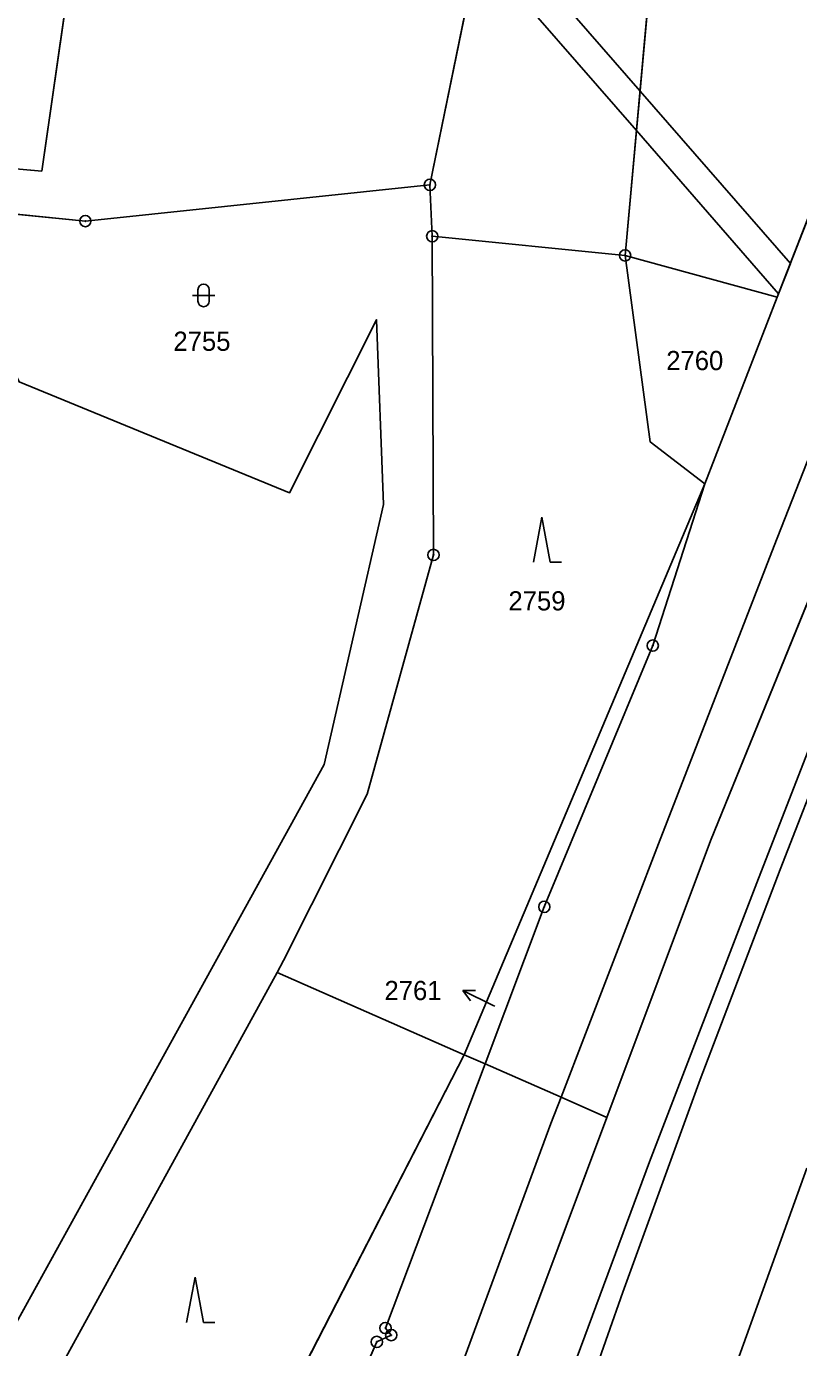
# Model space of a CAD drawing. Extents: x -689422 to -685210, y -987725 to -982160.
# Drawn here: x -686846.3 to -686777.9, y -986827.7 to -986710.7 of the extents above; entities that cross this region are included whole.
import ezdxf

# ---------------------------------------------------------------- set-up
doc = ezdxf.new("R2010")
doc.units = 0
for name, color, linetype in [('KN_Hranice_parcel', 7, 'Continuous'), ('KN_Hranice_parcel_vnitrni_kresba', 7, 'Continuous'), ('KN_Parcelni cisla', 7, 'Continuous'), ('KN_Parcelni cisla_sipky', 7, 'Continuous'), ('KN_Polygon parcely', 7, 'Continuous'), ('KN_POZEMKY_LESNI POZEMEK', 7, 'Continuous'), ('KN_POZEMKY_OSTATNI PLOCHA', 7, 'Continuous'), ('KN_POZEMKY_TTP', 7, 'Continuous'), ('KN_VYUZITI_16_ostatni plocha_silnice', 7, 'Continuous'), ('KN_VYUZITI_23_ostatni plocha_manipulacni plocha', 7, 'Continuous'), ('KN_VYUZITI_26_ostatni plocha_jina plocha', 7, 'Continuous'), ('KN_VYUZITI_27_ostatni plocha_neplodna puda', 7, 'Continuous'), ('KN_Věcná břemena k části', 7, 'Continuous'), ('KN_Značky bodu BP', 7, 'Continuous'), ('KN_Značky kultur', 7, 'Continuous')]:
    doc.layers.add(name, color=color, linetype=linetype)

msp = doc.modelspace()

# ---------------------------------------------------------------- linework, layer by layer
at = {"layer": 'KN_Hranice_parcel'}
for p, q in [((-686810.33, -986729.24), (-686810.53, -986724.69)), ((-686810.33, -986729.24), (-686793.25, -986730.94)), ((-686779.76, -986734.65), (-686793.25, -986730.94)), ((-686786.19, -986751.18), (-686779.76, -986734.65)), ((-686807.49, -986801.73), (-686786.19, -986751.18)), ((-686785.68, -986782.79), (-686794.86, -986807.28)), ((-686805.65, -986802.54), (-686800.4, -986788.63)), ((-686824.08, -986794.44), (-686823.5, -986793.38)), ((-686854.53, -986849.89), (-686824.08, -986794.44)), ((-686824.08, -986794.44), (-686807.49, -986801.73)), ((-686835.56, -986856.29), (-686807.49, -986801.73)), ((-686807.49, -986801.73), (-686805.65, -986802.54)), ((-686805.65, -986802.54), (-686814.47, -986825.93)), ((-686794.86, -986807.28), (-686809.37, -986846.02))]:
    msp.add_line(p, q, dxfattribs=at)
for points in [[(-686697.94, -986551.11), (-686704.24, -986571.75), (-686734.14, -986649.07), (-686744.92, -986676.93), (-686747.1, -986680.97), (-686748.33, -986684), (-686747.09, -986687.93), (-686785.68, -986782.79)], [(-686810.53, -986724.69), (-686794.38, -986645.75), (-686790.72, -986632.81)], [(-686793.25, -986730.94), (-686789.26, -986687.12), (-686764.64, -986639.16)], [(-686745.73, -986647.14), (-686763.71, -986693.4), (-686779.76, -986734.65)], [(-686881.44, -986720.2), (-686844.92, -986723.47), (-686834.76, -986653), (-686866.09, -986648.24)], [(-686810.53, -986724.69), (-686841.06, -986727.9), (-686887.37, -986723.3), (-686940.51, -986723.49)], [(-686823.5, -986793.38), (-686816.1, -986778.64), (-686810.22, -986757.46), (-686810.33, -986729.24)], [(-686786.19, -986751.18), (-686791.02, -986747.46), (-686793.25, -986730.94)], [(-686870.32, -986869.44), (-686870.14, -986867.05), (-686819.9, -986776.01), (-686814.65, -986752.99), (-686815.26, -986736.63), (-686822.98, -986751.98), (-686846.93, -986742.13), (-686850.59, -986734.69)], [(-686800.4, -986788.63), (-686790.79, -986765.49), (-686786.19, -986751.18)], [(-686805.65, -986802.54), (-686798.92, -986805.5), (-686794.86, -986807.28)], [(-686814.47, -986825.93), (-686813.96, -986826.56), (-686815.24, -986827.16), (-686821.42, -986841.08)]]:
    msp.add_lwpolyline(points, dxfattribs=at)
at = {"layer": 'KN_Hranice_parcel_vnitrni_kresba'}
for p, q in [((-686743.48, -986692.78), (-686779.52, -986785.32)), ((-686780.04, -986756.67), (-686769.73, -986730.31)), ((-686790.28, -986783.06), (-686780.04, -986756.67)), ((-686781.56, -986786.5), (-686771.6, -986760.79)), ((-686790.28, -986783.06), (-686798.92, -986805.5)), ((-686779.52, -986785.32), (-686786.6, -986803.92)), ((-686791.09, -986811.21), (-686781.56, -986786.5)), ((-686786.6, -986803.92), (-686793.45, -986822.76)), ((-686798.92, -986805.5), (-686799.81, -986807.81)), ((-686799.81, -986807.81), (-686809.18, -986833.16)), ((-686800.48, -986836.58), (-686791.09, -986811.21)), ((-686777.15, -986811.76), (-686794.26, -986859.43)), ((-686793.45, -986822.76), (-686806.37, -986859.59))]:
    msp.add_line(p, q, dxfattribs=at)
at = {"layer": 'KN_Parcelni cisla_sipky'}
for p, q in [((-686807.62, -986796.05), (-686806.5, -986796.04)), ((-686804.92, -986797.37), (-686807.62, -986796.05)), ((-686807.62, -986796.05), (-686806.94, -986796.94)), ((-686804.78, -986797.44), (-686804.92, -986797.37))]:
    msp.add_line(p, q, dxfattribs=at)
at = {"layer": 'KN_Polygon parcely'}
for points in [[(-686763.71, -986693.4), (-686779.76, -986734.65), (-686786.19, -986751.18), (-686790.79, -986765.49), (-686800.4, -986788.63), (-686805.65, -986802.54), (-686798.92, -986805.5), (-686794.86, -986807.28), (-686785.68, -986782.79), (-686747.09, -986687.93), (-686748.33, -986684), (-686747.1, -986680.97), (-686744.92, -986676.93), (-686734.14, -986649.07), (-686704.24, -986571.75), (-686697.94, -986551.11), (-686703.54, -986549.85), (-686710.43, -986548.3), (-686721.17, -986581.9), (-686738.37, -986628.2), (-686745.73, -986647.14)], [(-686810.53, -986724.69), (-686794.38, -986645.75), (-686790.72, -986632.81), (-686834.62, -986626.15), (-686859.86, -986622.32), (-686866.09, -986648.24), (-686834.76, -986653), (-686844.92, -986723.47), (-686881.44, -986720.2), (-686940.51, -986723.49), (-686887.37, -986723.3), (-686841.06, -986727.9)], [(-686789.26, -986687.12), (-686764.64, -986639.16), (-686788.3, -986633.45), (-686790.72, -986632.81), (-686794.38, -986645.75), (-686810.53, -986724.69), (-686810.33, -986729.24), (-686793.25, -986730.94)], [(-686745.73, -986647.14), (-686764.64, -986639.16), (-686789.26, -986687.12), (-686793.25, -986730.94), (-686779.76, -986734.65), (-686763.71, -986693.4)], [(-686881.44, -986720.2), (-686844.92, -986723.47), (-686834.76, -986653), (-686866.09, -986648.24)], [(-686807.49, -986801.73), (-686786.19, -986751.18), (-686791.02, -986747.46), (-686793.25, -986730.94), (-686810.33, -986729.24), (-686810.22, -986757.46), (-686816.1, -986778.64), (-686823.5, -986793.38), (-686824.08, -986794.44)], [(-686779.76, -986734.65), (-686793.25, -986730.94), (-686791.02, -986747.46), (-686786.19, -986751.18)], [(-686814.65, -986752.99), (-686815.26, -986736.63), (-686822.98, -986751.98), (-686846.93, -986742.13), (-686850.59, -986734.69), (-686889.25, -986800.51), (-686908.68, -986804.04), (-686940.85, -986798.99), (-686991.57, -986787.88), (-686972.46, -986799.04), (-686973.35, -986801.94), (-686906.98, -986841.7), (-686907.85, -986847.96), (-686870.32, -986869.44), (-686870.14, -986867.05), (-686819.9, -986776.01)], [(-686790.79, -986765.49), (-686786.19, -986751.18), (-686807.49, -986801.73), (-686805.65, -986802.54), (-686800.4, -986788.63)], [(-686854.53, -986849.89), (-686839.5, -986854.96), (-686835.56, -986856.29), (-686807.49, -986801.73), (-686824.08, -986794.44)], [(-686827.34, -986859.08), (-686821.42, -986841.08), (-686815.24, -986827.16), (-686813.96, -986826.56), (-686814.47, -986825.93), (-686805.65, -986802.54), (-686807.49, -986801.73), (-686835.56, -986856.29)], [(-686815.24, -986827.16), (-686821.42, -986841.08), (-686827.34, -986859.08), (-686829.67, -986866.16), (-686840.54, -986901.19), (-686850.98, -986940.37), (-686851.66, -986943.12), (-686861.43, -986982.38), (-686868.4, -987010.49), (-686871.3, -987022.21), (-686873.93, -987034.78), (-686864.62, -987034.27), (-686858.63, -987033.94), (-686838.14, -986950.08), (-686821.44, -986885.64), (-686809.37, -986846.02), (-686794.86, -986807.28), (-686798.92, -986805.5), (-686805.65, -986802.54), (-686814.47, -986825.93), (-686813.96, -986826.56)]]:
    msp.add_lwpolyline(points, close=True, dxfattribs=at)
for points in [[(-686747.09, -986687.93), (-686785.68, -986782.79), (-686794.86, -986807.28), (-686809.37, -986846.02), (-686821.44, -986885.64), (-686838.14, -986950.08), (-686858.63, -987033.94), (-686876.05, -987102.29)], [(-686854.53, -986849.89), (-686824.08, -986794.44), (-686823.5, -986793.38), (-686816.1, -986778.64), (-686810.22, -986757.46), (-686810.33, -986729.24), (-686810.53, -986724.69), (-686841.06, -986727.9), (-686887.37, -986723.3), (-686940.51, -986723.49)], [(-686936.75, -986727.61), (-686891.59, -986730.14), (-686850.59, -986734.69), (-686846.93, -986742.13), (-686822.98, -986751.98), (-686815.26, -986736.63), (-686814.65, -986752.99), (-686819.9, -986776.01), (-686870.14, -986867.05)]]:
    msp.add_lwpolyline(points, dxfattribs=at)
at = {"layer": 'KN_POZEMKY_LESNI POZEMEK'}
for p, q in [((-686810.53, -986724.69), (-686794.38, -986645.75)), ((-686789.26, -986687.12), (-686793.25, -986730.94)), ((-686810.33, -986729.24), (-686810.53, -986724.69)), ((-686793.25, -986730.94), (-686810.33, -986729.24)), ((-686810.22, -986757.46), (-686810.33, -986729.24)), ((-686810.33, -986729.24), (-686793.25, -986730.94)), ((-686793.25, -986730.94), (-686791.02, -986747.46)), ((-686791.02, -986747.46), (-686786.19, -986751.18)), ((-686786.19, -986751.18), (-686807.49, -986801.73)), ((-686816.1, -986778.64), (-686810.22, -986757.46)), ((-686823.5, -986793.38), (-686816.1, -986778.64)), ((-686824.08, -986794.44), (-686823.5, -986793.38)), ((-686854.53, -986849.89), (-686824.08, -986794.44)), ((-686824.08, -986794.44), (-686807.49, -986801.73)), ((-686807.49, -986801.73), (-686824.08, -986794.44)), ((-686807.49, -986801.73), (-686835.56, -986856.29))]:
    msp.add_line(p, q, dxfattribs=at)
at = {"layer": 'KN_POZEMKY_OSTATNI PLOCHA'}
for p, q in [((-686785.68, -986782.79), (-686747.09, -986687.93)), ((-686747.09, -986687.93), (-686785.68, -986782.79)), ((-686779.76, -986734.65), (-686763.71, -986693.4)), ((-686887.37, -986723.3), (-686841.06, -986727.9)), ((-686841.06, -986727.9), (-686810.53, -986724.69)), ((-686810.53, -986724.69), (-686810.33, -986729.24)), ((-686810.33, -986729.24), (-686810.22, -986757.46)), ((-686793.25, -986730.94), (-686779.76, -986734.65)), ((-686791.02, -986747.46), (-686793.25, -986730.94)), ((-686779.76, -986734.65), (-686786.19, -986751.18)), ((-686786.19, -986751.18), (-686779.76, -986734.65)), ((-686815.26, -986736.63), (-686822.98, -986751.98)), ((-686822.98, -986751.98), (-686815.26, -986736.63)), ((-686814.65, -986752.99), (-686815.26, -986736.63)), ((-686815.26, -986736.63), (-686814.65, -986752.99)), ((-686822.98, -986751.98), (-686846.93, -986742.13)), ((-686846.93, -986742.13), (-686822.98, -986751.98)), ((-686786.19, -986751.18), (-686791.02, -986747.46)), ((-686807.49, -986801.73), (-686786.19, -986751.18)), ((-686786.19, -986751.18), (-686790.79, -986765.49)), ((-686790.79, -986765.49), (-686786.19, -986751.18)), ((-686819.9, -986776.01), (-686814.65, -986752.99)), ((-686814.65, -986752.99), (-686819.9, -986776.01)), ((-686810.22, -986757.46), (-686816.1, -986778.64)), ((-686790.79, -986765.49), (-686800.4, -986788.63)), ((-686800.4, -986788.63), (-686790.79, -986765.49)), ((-686870.14, -986867.05), (-686819.9, -986776.01)), ((-686819.9, -986776.01), (-686870.14, -986867.05)), ((-686816.1, -986778.64), (-686823.5, -986793.38)), ((-686794.86, -986807.28), (-686785.68, -986782.79)), ((-686785.68, -986782.79), (-686794.86, -986807.28)), ((-686800.4, -986788.63), (-686805.65, -986802.54)), ((-686805.65, -986802.54), (-686800.4, -986788.63)), ((-686823.5, -986793.38), (-686824.08, -986794.44)), ((-686824.08, -986794.44), (-686854.53, -986849.89)), ((-686805.65, -986802.54), (-686807.49, -986801.73)), ((-686814.47, -986825.93), (-686805.65, -986802.54)), ((-686805.65, -986802.54), (-686798.92, -986805.5)), ((-686798.92, -986805.5), (-686805.65, -986802.54)), ((-686798.92, -986805.5), (-686794.86, -986807.28)), ((-686794.86, -986807.28), (-686798.92, -986805.5)), ((-686794.86, -986807.28), (-686809.37, -986846.02)), ((-686809.37, -986846.02), (-686794.86, -986807.28)), ((-686815.24, -986827.16), (-686813.96, -986826.56)), ((-686813.96, -986826.56), (-686814.47, -986825.93)), ((-686821.42, -986841.08), (-686815.24, -986827.16))]:
    msp.add_line(p, q, dxfattribs=at)
at = {"layer": 'KN_POZEMKY_TTP'}
for p, q in [((-686794.38, -986645.75), (-686810.53, -986724.69)), ((-686844.92, -986723.47), (-686834.76, -986653)), ((-686834.76, -986653), (-686844.92, -986723.47)), ((-686793.25, -986730.94), (-686789.26, -986687.12)), ((-686763.71, -986693.4), (-686779.76, -986734.65)), ((-686881.44, -986720.2), (-686844.92, -986723.47)), ((-686844.92, -986723.47), (-686881.44, -986720.2)), ((-686841.06, -986727.9), (-686887.37, -986723.3)), ((-686810.53, -986724.69), (-686841.06, -986727.9)), ((-686779.76, -986734.65), (-686793.25, -986730.94)), ((-686835.56, -986856.29), (-686807.49, -986801.73)), ((-686807.49, -986801.73), (-686805.65, -986802.54)), ((-686805.65, -986802.54), (-686814.47, -986825.93)), ((-686813.96, -986826.56), (-686815.24, -986827.16)), ((-686814.47, -986825.93), (-686813.96, -986826.56)), ((-686815.24, -986827.16), (-686821.42, -986841.08))]:
    msp.add_line(p, q, dxfattribs=at)
at = {"layer": 'KN_VYUZITI_16_ostatni plocha_silnice'}
for p, q in [((-686785.68, -986782.79), (-686747.09, -986687.93)), ((-686747.09, -986687.93), (-686785.68, -986782.79)), ((-686779.76, -986734.65), (-686763.71, -986693.4)), ((-686786.19, -986751.18), (-686779.76, -986734.65)), ((-686790.79, -986765.49), (-686786.19, -986751.18)), ((-686800.4, -986788.63), (-686790.79, -986765.49)), ((-686794.86, -986807.28), (-686785.68, -986782.79)), ((-686785.68, -986782.79), (-686794.86, -986807.28)), ((-686805.65, -986802.54), (-686800.4, -986788.63)), ((-686814.47, -986825.93), (-686805.65, -986802.54)), ((-686805.65, -986802.54), (-686798.92, -986805.5)), ((-686798.92, -986805.5), (-686805.65, -986802.54)), ((-686798.92, -986805.5), (-686794.86, -986807.28)), ((-686794.86, -986807.28), (-686798.92, -986805.5)), ((-686794.86, -986807.28), (-686809.37, -986846.02)), ((-686809.37, -986846.02), (-686794.86, -986807.28)), ((-686815.24, -986827.16), (-686813.96, -986826.56)), ((-686813.96, -986826.56), (-686814.47, -986825.93)), ((-686821.42, -986841.08), (-686815.24, -986827.16))]:
    msp.add_line(p, q, dxfattribs=at)
at = {"layer": 'KN_VYUZITI_23_ostatni plocha_manipulacni plocha'}
for p, q in [((-686822.98, -986751.98), (-686815.26, -986736.63)), ((-686815.26, -986736.63), (-686814.65, -986752.99)), ((-686846.93, -986742.13), (-686822.98, -986751.98)), ((-686814.65, -986752.99), (-686819.9, -986776.01)), ((-686819.9, -986776.01), (-686870.14, -986867.05))]:
    msp.add_line(p, q, dxfattribs=at)
at = {"layer": 'KN_VYUZITI_26_ostatni plocha_jina plocha'}
for p, q in [((-686793.25, -986730.94), (-686779.76, -986734.65)), ((-686791.02, -986747.46), (-686793.25, -986730.94)), ((-686779.76, -986734.65), (-686786.19, -986751.18)), ((-686786.19, -986751.18), (-686791.02, -986747.46)), ((-686807.49, -986801.73), (-686786.19, -986751.18)), ((-686786.19, -986751.18), (-686790.79, -986765.49)), ((-686790.79, -986765.49), (-686800.4, -986788.63)), ((-686800.4, -986788.63), (-686805.65, -986802.54)), ((-686805.65, -986802.54), (-686807.49, -986801.73))]:
    msp.add_line(p, q, dxfattribs=at)
at = {"layer": 'KN_VYUZITI_27_ostatni plocha_neplodna puda'}
for p, q in [((-686887.37, -986723.3), (-686841.06, -986727.9)), ((-686841.06, -986727.9), (-686810.53, -986724.69)), ((-686810.53, -986724.69), (-686810.33, -986729.24)), ((-686810.33, -986729.24), (-686810.22, -986757.46)), ((-686815.26, -986736.63), (-686822.98, -986751.98)), ((-686814.65, -986752.99), (-686815.26, -986736.63)), ((-686822.98, -986751.98), (-686846.93, -986742.13)), ((-686819.9, -986776.01), (-686814.65, -986752.99)), ((-686810.22, -986757.46), (-686816.1, -986778.64)), ((-686870.14, -986867.05), (-686819.9, -986776.01)), ((-686816.1, -986778.64), (-686823.5, -986793.38)), ((-686823.5, -986793.38), (-686824.08, -986794.44)), ((-686824.08, -986794.44), (-686854.53, -986849.89))]:
    msp.add_line(p, q, dxfattribs=at)
at = {"layer": 'KN_Věcná břemena k části'}
for points in [[(-686792.24, -986719.88), (-686791.92, -986716.38), (-686805.62, -986700.67), (-686836.52, -986665.23), (-686849.09, -986650.82), (-686862.9, -986634.98), (-686874.77, -986621.36), (-686878.31, -986621.14), (-686863.62, -986637.98), (-686852.94, -986650.24), (-686837, -986668.53), (-686806.26, -986703.8)], [(-686791.92, -986716.38), (-686792.24, -986719.88), (-686779.64, -986734.34), (-686778.6, -986731.66)]]:
    msp.add_lwpolyline(points, close=True, dxfattribs=at)
at = {"layer": 'KN_Značky bodu BP'}
for centre, radius in [((-686810.53, -986724.69), 0.5), ((-686810.53, -986724.69), 0.0303), ((-686841.06, -986727.9), 0.5), ((-686841.06, -986727.9), 0.0303), ((-686810.33, -986729.24), 0.5), ((-686810.33, -986729.24), 0.0303), ((-686793.25, -986730.94), 0.5), ((-686793.25, -986730.94), 0.0303), ((-686810.22, -986757.46), 0.5), ((-686810.22, -986757.46), 0.0303), ((-686790.79, -986765.49), 0.5), ((-686790.79, -986765.49), 0.0303), ((-686800.4, -986788.63), 0.5), ((-686800.4, -986788.63), 0.0303), ((-686814.47, -986825.93), 0.5), ((-686815.24, -986827.16), 0.5), ((-686814.47, -986825.93), 0.0303), ((-686813.96, -986826.56), 0.5), ((-686813.96, -986826.56), 0.0303), ((-686815.24, -986827.16), 0.0303)]:
    msp.add_circle(centre, radius, dxfattribs=at)
at = {"layer": 'KN_Značky kultur'}
for p, q in [((-686831.08, -986733.98), (-686831.08, -986734.98)), ((-686830.08, -986734.98), (-686830.08, -986733.98)), ((-686831.58, -986734.48), (-686829.58, -986734.48)), ((-686800.62, -986754.12), (-686801.37, -986758.12)), ((-686799.87, -986758.12), (-686800.62, -986754.12)), ((-686799.87, -986758.12), (-686798.87, -986758.12)), ((-686831.34, -986821.43), (-686832.09, -986825.43)), ((-686830.59, -986825.43), (-686831.34, -986821.43)), ((-686830.59, -986825.43), (-686829.59, -986825.43))]:
    msp.add_line(p, q, dxfattribs=at)
for centre, start, end in [((-686830.58, -986733.98), 0, 180), ((-686830.58, -986734.98), 180, 359.9879)]:
    msp.add_arc(centre, 0.5, start, end, dxfattribs=at)

# ---------------------------------------------------------------- texts
at = {"layer": 'KN_Parcelni cisla'}
for s, p in [('2755', (-686833.26, -986739.39)), ('2760', (-686789.6, -986741.1)), ('2759', (-686803.58, -986762.38)), ('2761', (-686814.56, -986796.89))]:
    msp.add_text(s, height=1.7, dxfattribs=at).set_placement(p)

doc.saveas('drawing.dxf')
